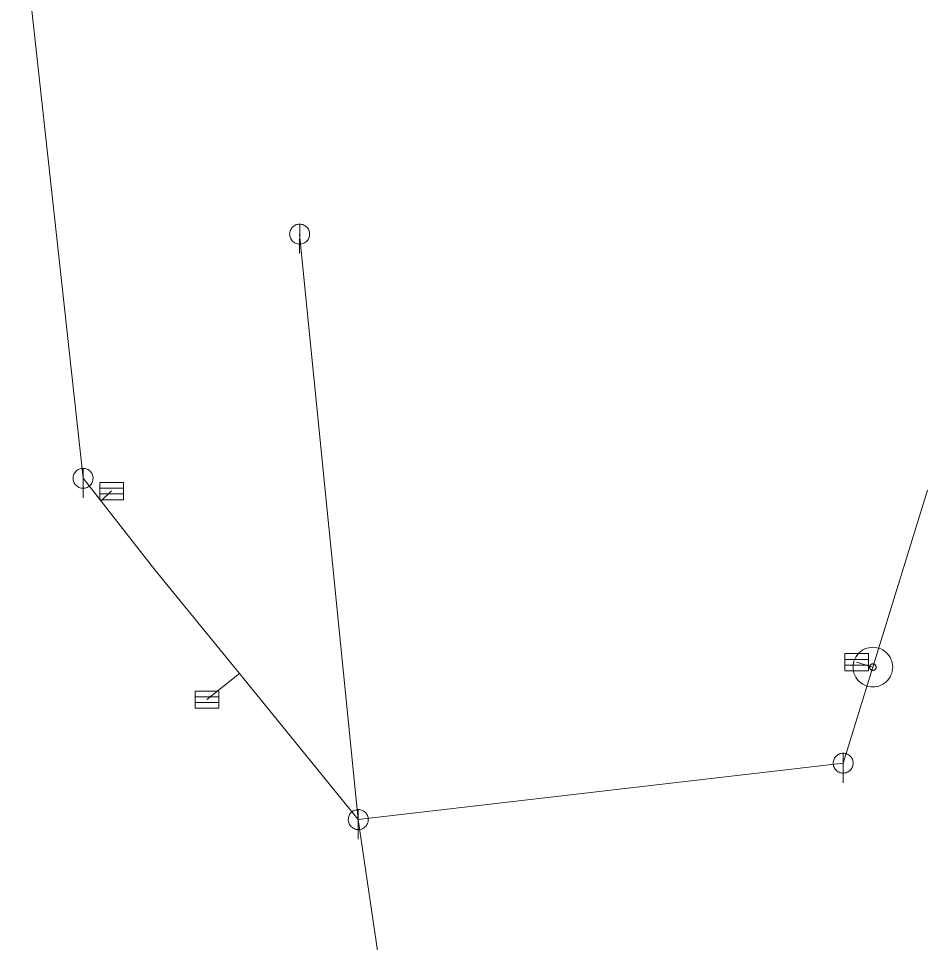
# Model space of a CAD drawing. Extents: x -687468 to -685917, y -974192 to -973456.
# Drawn here: x -686627.9 to -686604.97, y -973613.79 to -973590.5 of the extents above; entities that cross this region are included whole.
import ezdxf

# ---------------------------------------------------------------- set-up
doc = ezdxf.new("R2010")
doc.units = 0
doc.header["$LTSCALE"] = 0.27
for name, color, linetype, lineweight in [('11', 7, 'Continuous', 13), ('22', 7, 'Continuous', 13), ('31', 7, 'Continuous', 13)]:
    doc.layers.add(name, color=color, linetype=linetype, lineweight=lineweight)

msp = doc.modelspace()

# ---------------------------------------------------------------- linework, layer by layer
at = {"layer": '11'}
for p, q in [((-686627.896, -973587.233), (-686626.267, -973602.09)), ((-686620.806, -973595.938), (-686619.328, -973610.691)), ((-686625.55, -973602.41), (-686625.815, -973602.667)), ((-686604.974, -973602.386), (-686606.353, -973606.849)), ((-686623.149, -973607.668), (-686622.325, -973607.014))]:
    msp.add_line(p, q, dxfattribs=at)
for points in [[(-686626.267, -973602.09), (-686624.46, -973604.395), (-686622.325, -973607.014), (-686619.328, -973610.691)], [(-686606.767, -973606.727), (-686606.353, -973606.849), (-686607.101, -973609.27)], [(-686607.101, -973609.27), (-686619.328, -973610.691), (-686617.682, -973621.851)]]:
    msp.add_lwpolyline(points, dxfattribs=at)
at = {"layer": '22'}
for p, q in [((-686620.805, -973595.686), (-686620.806, -973596.429)), ((-686626.266, -973601.838), (-686626.267, -973602.581)), ((-686625.845, -973602.339), (-686625.247, -973602.339)), ((-686625.845, -973602.485), (-686625.247, -973602.485)), ((-686607.062, -973606.656), (-686606.464, -973606.656)), ((-686607.062, -973606.801), (-686606.464, -973606.801)), ((-686623.444, -973607.597), (-686622.846, -973607.597)), ((-686623.444, -973607.742), (-686622.846, -973607.742)), ((-686607.1, -973609.018), (-686607.101, -973609.762)), ((-686619.327, -973610.439), (-686619.328, -973611.183))]:
    msp.add_line(p, q, dxfattribs=at)
for points in [[(-686620.554, -973595.938), (-686620.555, -973595.912), (-686620.559, -973595.886), (-686620.565, -973595.86), (-686620.575, -973595.836), (-686620.587, -973595.812), (-686620.601, -973595.79), (-686620.618, -973595.769), (-686620.636, -973595.751), (-686620.657, -973595.734), (-686620.679, -973595.72), (-686620.703, -973595.708), (-686620.727, -973595.698), (-686620.753, -973595.692), (-686620.779, -973595.688), (-686620.805, -973595.686), (-686620.831, -973595.687), (-686620.857, -973595.691), (-686620.883, -973595.697), (-686620.908, -973595.707), (-686620.931, -973595.719), (-686620.953, -973595.733), (-686620.974, -973595.75), (-686620.992, -973595.768), (-686621.009, -973595.789), (-686621.023, -973595.811), (-686621.035, -973595.835), (-686621.045, -973595.859), (-686621.052, -973595.885), (-686621.056, -973595.911), (-686621.058, -973595.937), (-686621.057, -973595.963), (-686621.053, -973595.989), (-686621.046, -973596.015), (-686621.036, -973596.04), (-686621.024, -973596.063), (-686621.01, -973596.085), (-686620.993, -973596.106), (-686620.975, -973596.124), (-686620.954, -973596.141), (-686620.932, -973596.155), (-686620.909, -973596.167), (-686620.884, -973596.177), (-686620.858, -973596.184), (-686620.832, -973596.188), (-686620.806, -973596.19), (-686620.78, -973596.189), (-686620.754, -973596.185), (-686620.728, -973596.178), (-686620.704, -973596.168), (-686620.68, -973596.156), (-686620.658, -973596.142), (-686620.637, -973596.125), (-686620.619, -973596.107), (-686620.602, -973596.086), (-686620.588, -973596.064), (-686620.576, -973596.041), (-686620.566, -973596.016), (-686620.56, -973595.99), (-686620.556, -973595.964)], [(-686626.015, -973602.09), (-686626.016, -973602.064), (-686626.02, -973602.038), (-686626.026, -973602.012), (-686626.036, -973601.988), (-686626.048, -973601.964), (-686626.062, -973601.942), (-686626.079, -973601.921), (-686626.097, -973601.903), (-686626.118, -973601.886), (-686626.14, -973601.872), (-686626.164, -973601.86), (-686626.188, -973601.85), (-686626.214, -973601.844), (-686626.24, -973601.84), (-686626.266, -973601.838), (-686626.292, -973601.839), (-686626.318, -973601.843), (-686626.344, -973601.849), (-686626.369, -973601.859), (-686626.392, -973601.871), (-686626.414, -973601.885), (-686626.435, -973601.902), (-686626.453, -973601.92), (-686626.47, -973601.941), (-686626.484, -973601.963), (-686626.496, -973601.987), (-686626.506, -973602.011), (-686626.513, -973602.037), (-686626.517, -973602.063), (-686626.519, -973602.089), (-686626.518, -973602.115), (-686626.514, -973602.141), (-686626.507, -973602.167), (-686626.497, -973602.192), (-686626.485, -973602.215), (-686626.471, -973602.237), (-686626.454, -973602.258), (-686626.436, -973602.276), (-686626.415, -973602.293), (-686626.393, -973602.307), (-686626.37, -973602.319), (-686626.345, -973602.329), (-686626.319, -973602.336), (-686626.293, -973602.34), (-686626.267, -973602.342), (-686626.241, -973602.341), (-686626.215, -973602.337), (-686626.189, -973602.33), (-686626.165, -973602.32), (-686626.141, -973602.308), (-686626.119, -973602.294), (-686626.098, -973602.277), (-686626.08, -973602.259), (-686626.063, -973602.238), (-686626.049, -973602.216), (-686626.037, -973602.193), (-686626.027, -973602.168), (-686626.021, -973602.142), (-686626.017, -973602.116)], [(-686625.845, -973602.193), (-686625.247, -973602.193), (-686625.247, -973602.63), (-686625.845, -973602.63)], [(-686607.062, -973606.51), (-686606.464, -973606.51), (-686606.464, -973606.946), (-686607.062, -973606.946)], [(-686623.444, -973607.451), (-686622.846, -973607.451), (-686622.846, -973607.887), (-686623.444, -973607.887)], [(-686606.849, -973609.27), (-686606.85, -973609.244), (-686606.854, -973609.218), (-686606.86, -973609.192), (-686606.87, -973609.168), (-686606.882, -973609.144), (-686606.896, -973609.122), (-686606.913, -973609.101), (-686606.931, -973609.083), (-686606.952, -973609.066), (-686606.974, -973609.052), (-686606.998, -973609.04), (-686607.022, -973609.03), (-686607.048, -973609.024), (-686607.074, -973609.02), (-686607.1, -973609.018), (-686607.126, -973609.019), (-686607.152, -973609.023), (-686607.178, -973609.029), (-686607.203, -973609.039), (-686607.226, -973609.051), (-686607.248, -973609.065), (-686607.269, -973609.082), (-686607.287, -973609.1), (-686607.304, -973609.121), (-686607.318, -973609.143), (-686607.33, -973609.167), (-686607.34, -973609.191), (-686607.347, -973609.217), (-686607.351, -973609.243), (-686607.353, -973609.269), (-686607.352, -973609.295), (-686607.348, -973609.321), (-686607.341, -973609.347), (-686607.331, -973609.372), (-686607.319, -973609.395), (-686607.305, -973609.417), (-686607.288, -973609.438), (-686607.27, -973609.456), (-686607.249, -973609.473), (-686607.227, -973609.487), (-686607.204, -973609.499), (-686607.179, -973609.509), (-686607.153, -973609.516), (-686607.127, -973609.52), (-686607.101, -973609.522), (-686607.075, -973609.521), (-686607.049, -973609.517), (-686607.023, -973609.51), (-686606.999, -973609.5), (-686606.975, -973609.488), (-686606.953, -973609.474), (-686606.932, -973609.457), (-686606.914, -973609.439), (-686606.897, -973609.418), (-686606.883, -973609.396), (-686606.871, -973609.373), (-686606.861, -973609.348), (-686606.855, -973609.322), (-686606.851, -973609.296)], [(-686619.076, -973610.691), (-686619.077, -973610.665), (-686619.081, -973610.639), (-686619.087, -973610.613), (-686619.097, -973610.589), (-686619.109, -973610.565), (-686619.123, -973610.543), (-686619.14, -973610.522), (-686619.158, -973610.504), (-686619.179, -973610.487), (-686619.201, -973610.473), (-686619.225, -973610.461), (-686619.249, -973610.451), (-686619.275, -973610.445), (-686619.301, -973610.441), (-686619.327, -973610.439), (-686619.353, -973610.44), (-686619.379, -973610.444), (-686619.405, -973610.45), (-686619.43, -973610.46), (-686619.453, -973610.472), (-686619.475, -973610.486), (-686619.496, -973610.503), (-686619.514, -973610.521), (-686619.531, -973610.542), (-686619.545, -973610.564), (-686619.557, -973610.588), (-686619.567, -973610.612), (-686619.574, -973610.638), (-686619.578, -973610.664), (-686619.58, -973610.69), (-686619.579, -973610.716), (-686619.575, -973610.742), (-686619.568, -973610.768), (-686619.558, -973610.793), (-686619.546, -973610.816), (-686619.532, -973610.838), (-686619.515, -973610.859), (-686619.497, -973610.877), (-686619.476, -973610.894), (-686619.454, -973610.908), (-686619.431, -973610.92), (-686619.406, -973610.93), (-686619.38, -973610.937), (-686619.354, -973610.941), (-686619.328, -973610.943), (-686619.302, -973610.942), (-686619.276, -973610.938), (-686619.25, -973610.931), (-686619.226, -973610.921), (-686619.202, -973610.909), (-686619.18, -973610.895), (-686619.159, -973610.878), (-686619.141, -973610.86), (-686619.124, -973610.839), (-686619.11, -973610.817), (-686619.098, -973610.794), (-686619.088, -973610.769), (-686619.082, -973610.743), (-686619.078, -973610.717)]]:
    msp.add_lwpolyline(points, close=True, dxfattribs=at)
at = {"layer": '31'}
for points in [[(-686605.853, -973606.849), (-686605.856, -973606.797), (-686605.864, -973606.745), (-686605.878, -973606.695), (-686605.896, -973606.646), (-686605.92, -973606.599), (-686605.949, -973606.555), (-686605.982, -973606.515), (-686606.019, -973606.478), (-686606.059, -973606.445), (-686606.103, -973606.416), (-686606.15, -973606.392), (-686606.199, -973606.374), (-686606.249, -973606.36), (-686606.301, -973606.352), (-686606.353, -973606.349), (-686606.405, -973606.352), (-686606.457, -973606.36), (-686606.508, -973606.374), (-686606.556, -973606.392), (-686606.603, -973606.416), (-686606.647, -973606.445), (-686606.688, -973606.478), (-686606.725, -973606.515), (-686606.758, -973606.555), (-686606.786, -973606.599), (-686606.81, -973606.646), (-686606.829, -973606.695), (-686606.842, -973606.745), (-686606.85, -973606.797), (-686606.853, -973606.849), (-686606.85, -973606.901), (-686606.842, -973606.953), (-686606.829, -973607.004), (-686606.81, -973607.052), (-686606.786, -973607.099), (-686606.758, -973607.143), (-686606.725, -973607.184), (-686606.688, -973607.221), (-686606.647, -973607.254), (-686606.603, -973607.282), (-686606.556, -973607.306), (-686606.508, -973607.325), (-686606.457, -973607.338), (-686606.405, -973607.346), (-686606.353, -973607.349), (-686606.301, -973607.346), (-686606.249, -973607.338), (-686606.199, -973607.325), (-686606.15, -973607.306), (-686606.103, -973607.282), (-686606.059, -973607.254), (-686606.019, -973607.221), (-686605.982, -973607.184), (-686605.949, -973607.143), (-686605.92, -973607.099), (-686605.896, -973607.052), (-686605.878, -973607.004), (-686605.864, -973606.953), (-686605.856, -973606.901)], [(-686606.271, -973606.849), (-686606.271, -973606.84), (-686606.273, -973606.832), (-686606.275, -973606.824), (-686606.278, -973606.816), (-686606.282, -973606.808), (-686606.287, -973606.801), (-686606.292, -973606.794), (-686606.298, -973606.788), (-686606.305, -973606.783), (-686606.312, -973606.778), (-686606.32, -973606.774), (-686606.328, -973606.771), (-686606.336, -973606.769), (-686606.344, -973606.767), (-686606.353, -973606.767), (-686606.362, -973606.767), (-686606.37, -973606.769), (-686606.378, -973606.771), (-686606.386, -973606.774), (-686606.394, -973606.778), (-686606.401, -973606.783), (-686606.408, -973606.788), (-686606.414, -973606.794), (-686606.42, -973606.801), (-686606.424, -973606.808), (-686606.428, -973606.816), (-686606.431, -973606.824), (-686606.433, -973606.832), (-686606.435, -973606.84), (-686606.435, -973606.849), (-686606.435, -973606.858), (-686606.433, -973606.866), (-686606.431, -973606.874), (-686606.428, -973606.882), (-686606.424, -973606.89), (-686606.42, -973606.897), (-686606.414, -973606.904), (-686606.408, -973606.91), (-686606.401, -973606.916), (-686606.394, -973606.92), (-686606.386, -973606.924), (-686606.378, -973606.927), (-686606.37, -973606.929), (-686606.362, -973606.931), (-686606.353, -973606.931), (-686606.344, -973606.931), (-686606.336, -973606.929), (-686606.328, -973606.927), (-686606.32, -973606.924), (-686606.312, -973606.92), (-686606.305, -973606.916), (-686606.298, -973606.91), (-686606.292, -973606.904), (-686606.287, -973606.897), (-686606.282, -973606.89), (-686606.278, -973606.882), (-686606.275, -973606.874), (-686606.273, -973606.866), (-686606.271, -973606.858)]]:
    msp.add_lwpolyline(points, close=True, dxfattribs=at)

doc.saveas('drawing.dxf')
